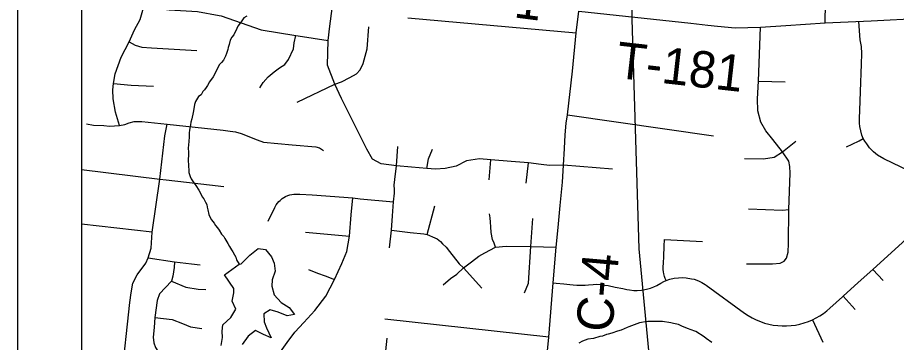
# Model space of a CAD drawing. Extents: x 0 to 34, y 0 to 22.
# Drawn here: x 2 to 3.374, y 14.902 to 15.409 of the extents above; entities that cross this region are included whole.
import ezdxf

# ---------------------------------------------------------------- set-up
doc = ezdxf.new("R2010")
doc.units = 0
for name, color, linetype in [('GM_X_Corporation', 7, 'Continuous'), ('GM_X_County_Road', 7, 'Continuous'), ('GM_X_County_Road_Text', 7, 'Continuous'), ('GM_X_Minor_Lake', 7, 'Continuous'), ('GM_X_Minor_River', 7, 'Continuous'), ('GM_X_Rail_Line', 7, 'Continuous'), ('GM_X_Township_Road', 7, 'Continuous'), ('GM_X_Township_Road_Text', 7, 'Continuous'), ('SH_Data', 7, 'Continuous')]:
    doc.layers.add(name, color=color, linetype=linetype)

msp = doc.modelspace()

# ---------------------------------------------------------------- linework, layer by layer
at = {"layer": 'GM_X_Corporation'}
msp.add_lwpolyline([(2.1, 16.0934), (2.1, 14.8365)], dxfattribs=at)
at = {"layer": 'GM_X_County_Road'}
msp.add_lwpolyline([(2.8221, 14.826), (2.8303, 14.9096), (2.8373, 14.9946), (2.8419, 15.0502), (2.8451, 15.0812), (2.8481, 15.1158), (2.852, 15.1523), (2.8533, 15.1784), (2.8549, 15.2048), (2.8559, 15.226), (2.8575, 15.244), (2.8595, 15.2573), (2.8677, 15.3255), (2.8735, 15.3852), (2.8777, 15.4194)], dxfattribs=at)
at = {"layer": 'GM_X_Minor_Lake'}
for points in [[(2.3463, 15.0237), (2.3496, 15.0246), (2.3631, 15.038), (2.3762, 15.0484), (2.3876, 15.0467), (2.3969, 15.0351), (2.4009, 15.0252), (2.4026, 15.013), (2.3978, 14.9994), (2.3977, 14.9895), (2.4009, 14.9758), (2.4121, 14.9642), (2.4245, 14.9564), (2.433, 14.9452), (2.4216, 14.9431), (2.4076, 14.9491), (2.3951, 14.9523), (2.3851, 14.946), (2.3857, 14.9339), (2.3893, 14.9243), (2.3967, 14.909), (2.3846, 14.9137), (2.3722, 14.92), (2.3606, 14.9115), (2.3509, 14.8984)], [(2.3382, 14.9791), (2.3383, 14.986), (2.3235, 15.0071), (2.3463, 15.0237)], [(2.3185, 14.897), (2.3203, 14.9095), (2.32, 14.919), (2.321, 14.9289), (2.3333, 14.9405), (2.3412, 14.9536), (2.3357, 14.9659), (2.3382, 14.9791)]]:
    msp.add_lwpolyline(points, dxfattribs=at)
at = {"layer": 'GM_X_Minor_River'}
for points in [[(2.3582, 15.4114), (2.3539, 15.4088), (2.3504, 15.4043), (2.3462, 15.3987), (2.3442, 15.3956), (2.3426, 15.3923), (2.3383, 15.3824), (2.3348, 15.3787), (2.3324, 15.3738), (2.3308, 15.367), (2.3292, 15.3625), (2.3288, 15.3594), (2.3268, 15.353), (2.3248, 15.3488), (2.3217, 15.3428), (2.3186, 15.3391), (2.3158, 15.3361), (2.3119, 15.3293), (2.3107, 15.3255), (2.3056, 15.3169), (2.3002, 15.3086), (2.2967, 15.3033), (2.2947, 15.2999), (2.2924, 15.2966), (2.2897, 15.2936), (2.2869, 15.2883), (2.2831, 15.2857), (2.2784, 15.2782), (2.2768, 15.2733), (2.2763, 15.2698), (2.2743, 15.2611), (2.2722, 15.2509), (2.271, 15.246), (2.2702, 15.2418), (2.2689, 15.2335), (2.2684, 15.2293), (2.2683, 15.2221), (2.2678, 15.2168), (2.2673, 15.2092), (2.2669, 15.2061), (2.2671, 15.1981), (2.2669, 15.1837), (2.2672, 15.1807), (2.2672, 15.1765), (2.2675, 15.1715), (2.2678, 15.167), (2.2699, 15.1608), (2.2714, 15.157), (2.2744, 15.1528), (2.2788, 15.1466), (2.2833, 15.1397), (2.2855, 15.1358), (2.2884, 15.1293), (2.291, 15.1259), (2.2936, 15.1209), (2.2958, 15.117), (2.2965, 15.1132), (2.2976, 15.109), (2.299, 15.1014), (2.3004, 15.0979), (2.303, 15.0933), (2.3071, 15.0879), (2.3093, 15.0845), (2.3127, 15.0806), (2.3149, 15.0771), (2.319, 15.071), (2.3223, 15.0671), (2.3242, 15.0641), (2.3286, 15.056), (2.3312, 15.0514), (2.3345, 15.0464), (2.3364, 15.0433), (2.339, 15.0387), (2.3412, 15.0349), (2.3423, 15.0307), (2.3463, 15.0237)], [(3.0852, 14.9012), (3.0766, 14.9075), (3.0736, 14.9102), (3.0601, 14.9184), (3.0517, 14.922), (3.0487, 14.9228), (3.0449, 14.9244), (3.0385, 14.9272), (3.0332, 14.9295), (3.0253, 14.9312), (3.0215, 14.932), (3.0082, 14.9342), (2.9991, 14.9343), (2.9854, 14.9342), (2.9812, 14.9339), (2.9755, 14.9328), (2.9721, 14.9321), (2.9598, 14.9274), (2.9556, 14.9259), (2.953, 14.9249), (2.9438, 14.9208), (2.9377, 14.9194), (2.9288, 14.9158), (2.9235, 14.9147), (2.9208, 14.914), (2.9147, 14.9115), (2.9105, 14.9108), (2.9006, 14.9079), (2.8914, 14.9065), (2.8834, 14.9033), (2.8773, 14.9003)]]:
    msp.add_lwpolyline(points, dxfattribs=at)
at = {"layer": 'GM_X_Rail_Line'}
msp.add_lwpolyline([(2.7988, 17.139), (2.8205, 17.0146), (2.8367, 16.7553), (2.8621, 16.4782), (2.88, 16.3843), (2.946, 16.1063), (2.9681, 15.9775), (2.9632, 15.8168), (2.9604, 15.4067), (2.9714, 15.0477), (3.006, 14.6804), (3.0102, 14.5176), (3.0299, 14.3321), (3.0382, 14.2206), (3.0407, 14.1566), (3.0308, 14.1)], dxfattribs=at)
at = {"layer": 'GM_X_Township_Road'}
for p, q in [((2.6103, 15.409), (2.8735, 15.3852)), ((3.1584, 15.3099), (3.2, 15.3091)), ((2.8595, 15.2573), (3.0878, 15.2247)), ((3.1961, 15.1992), (3.2165, 15.2159)), ((2.7372, 15.1559), (2.7401, 15.1872)), ((2.7953, 15.1507), (2.7985, 15.182)), ((2.9299, 15.1722), (2.8533, 15.1784)), ((2.6401, 15.0705), (2.6523, 15.1151)), ((2.2105, 15.074), (2.1, 15.0866)), ((2.4499, 15.0737), (2.519, 15.0675)), ((2.2719, 15.0243), (2.2853, 15.0227)), ((3.3369, 15.0158), (3.3534, 14.9981)), ((3.2907, 14.9738), (3.3097, 14.9529)), ((2.8303, 14.9096), (2.5739, 14.9378)), ((3.2429, 14.9371), (3.2591, 14.9018))]:
    msp.add_line(p, q, dxfattribs=at)
for points in [[(3.2627, 15.4013), (3.2625, 15.412), (3.2636, 15.4305), (3.2675, 15.4463), (3.2723, 15.4578), (3.279, 15.4763), (3.2831, 15.4854), (3.2921, 15.495), (3.3042, 15.5007), (3.3184, 15.5056), (3.3278, 15.5075)], [(2.1181, 15.4674), (2.1348, 15.4561), (2.1645, 15.4389), (2.1976, 15.4266), (2.2372, 15.4216), (2.2812, 15.4187), (2.3151, 15.4125), (2.3182, 15.4119), (2.3808, 15.3901), (2.4348, 15.3814), (2.4389, 15.3806), (2.4858, 15.3734)], [(2.1594, 15.2406), (2.153, 15.2616), (2.1497, 15.2822), (2.1488, 15.2961), (2.1499, 15.3065), (2.1528, 15.3211), (2.1622, 15.3472), (2.1747, 15.3715), (2.1827, 15.3903), (2.1917, 15.4064), (2.1957, 15.421), (2.1976, 15.4266)], [(2.8533, 15.1784), (2.8318, 15.1781), (2.8184, 15.1797), (2.7985, 15.182), (2.7714, 15.1846), (2.7401, 15.1872), (2.7222, 15.1885), (2.702, 15.1853), (2.6859, 15.1773), (2.6687, 15.1732), (2.6534, 15.1722), (2.64, 15.1735), (2.6159, 15.1755), (2.5925, 15.1777), (2.5686, 15.1807), (2.5549, 15.1882), (2.5458, 15.2035), (2.5249, 15.2462), (2.5064, 15.2829), (2.496, 15.3053), (2.4845, 15.3348), (2.4858, 15.3734), (2.4883, 15.3961), (2.4916, 15.4237)], [(2.8777, 15.4194), (3.0526, 15.4004), (3.0789, 15.3973), (3.0941, 15.3956), (3.122, 15.3935), (3.1613, 15.3944), (3.2012, 15.3971), (3.2627, 15.4013), (3.3345, 15.404), (3.4142, 15.4085), (3.4451, 15.4103), (3.4629, 15.4118), (3.4785, 15.4129), (3.4903, 15.4133), (3.5128, 15.4146), (3.7177, 15.3992), (3.7519, 15.397), (3.766, 15.397), (3.784, 15.3976), (3.7936, 15.3981), (3.804, 15.3981), (3.814, 15.3987), (4.0031, 15.3877)], [(3.3942, 15.1691), (3.3543, 15.1885), (3.3444, 15.1944), (3.3382, 15.1993), (3.332, 15.2059), (3.3276, 15.212), (3.3247, 15.2159), (3.3219, 15.2201), (3.3201, 15.2257), (3.3182, 15.2325), (3.317, 15.2388), (3.3164, 15.2444), (3.3164, 15.2519), (3.3168, 15.264), (3.3177, 15.2936), (3.3195, 15.3367), (3.3199, 15.3532), (3.3191, 15.364), (3.3173, 15.3747), (3.3164, 15.3884), (3.3159, 15.3964), (3.3153, 15.4033)], [(2.4369, 15.2771), (2.496, 15.3053), (2.5064, 15.3091), (2.5192, 15.3157), (2.5296, 15.3214), (2.5355, 15.3276), (2.5401, 15.3374), (2.5463, 15.3606), (2.549, 15.395)], [(3.1394, 15.0245), (3.1804, 15.0246), (3.1924, 15.0253), (3.1987, 15.0284), (3.2019, 15.0335), (3.2045, 15.0428), (3.2054, 15.056), (3.2057, 15.1091), (3.2079, 15.1662), (3.2072, 15.1763), (3.2057, 15.1847), (3.1961, 15.1992), (3.1809, 15.2189), (3.1697, 15.2323), (3.1619, 15.2459), (3.1573, 15.2637), (3.157, 15.2825), (3.1584, 15.3099), (3.1613, 15.3944)], [(2.3786, 15.2996), (2.3841, 15.3078), (2.3917, 15.3165), (2.401, 15.3247), (2.4095, 15.3305), (2.4177, 15.3359), (2.4237, 15.3436), (2.4314, 15.3603), (2.4325, 15.3699), (2.4348, 15.3814)], [(2.1747, 15.3715), (2.184, 15.366), (2.1945, 15.3629), (2.2096, 15.3622), (2.2801, 15.358)], [(2.1499, 15.3065), (2.1774, 15.3034), (2.2125, 15.3019)], [(2.1079, 15.2433), (2.1188, 15.241), (2.1351, 15.2404), (2.1435, 15.2395), (2.1594, 15.2406), (2.1678, 15.2422), (2.1745, 15.245), (2.1822, 15.2466), (2.1944, 15.2468), (2.2339, 15.2426), (2.3216, 15.2333), (2.3324, 15.232), (2.3405, 15.2306), (2.3496, 15.2279), (2.3744, 15.2181), (2.3844, 15.2145), (2.4292, 15.2106), (2.4663, 15.2075), (2.4718, 15.2056), (2.4781, 15.2014)], [(2.2041, 15.0337), (2.2086, 15.049), (2.2105, 15.074), (2.2224, 15.1567), (2.2304, 15.2242), (2.2339, 15.2426)], [(3.2958, 15.2074), (3.3048, 15.2116), (3.3155, 15.2165), (3.3219, 15.2201)], [(2.5815, 15.0495), (2.5845, 15.0771), (2.5862, 15.0993), (2.5878, 15.1211), (2.5891, 15.1349), (2.5892, 15.1405), (2.5888, 15.1475), (2.5898, 15.156), (2.5925, 15.1777), (2.5945, 15.2078)], [(2.64, 15.1735), (2.6426, 15.1885), (2.6485, 15.2035)], [(3.1365, 15.1888), (3.1664, 15.1885), (3.1829, 15.1909), (3.1961, 15.1992)], [(2.1, 15.172), (2.2224, 15.1567), (2.2323, 15.1556)], [(2.2323, 15.1556), (2.2642, 15.1519), (2.3222, 15.1455)], [(2.2875, 14.7436), (2.2982, 14.7471), (2.3106, 14.7494), (2.319, 14.7523), (2.3263, 14.7565), (2.3341, 14.7624), (2.3415, 14.7726), (2.3526, 14.7901), (2.364, 14.821), (2.372, 14.834), (2.3857, 14.8509), (2.4215, 14.9013), (2.4333, 14.9175), (2.4474, 14.9327), (2.4647, 14.9515), (2.4817, 14.9738), (2.4954, 14.9999), (2.5071, 15.0248), (2.5146, 15.0436), (2.519, 15.0675), (2.5214, 15.1008), (2.5243, 15.1274)], [(2.3918, 15.0913), (2.402, 15.1123), (2.4045, 15.1168), (2.4064, 15.1193), (2.4085, 15.1218), (2.4103, 15.1235), (2.4123, 15.1252), (2.4138, 15.1264), (2.416, 15.1279), (2.4189, 15.1295), (2.4223, 15.131), (2.4257, 15.1321), (2.4288, 15.1328), (2.432, 15.1334), (2.4346, 15.1335), (2.4366, 15.1335), (2.4414, 15.1333), (2.4604, 15.132), (2.5243, 15.1274), (2.5356, 15.1262), (2.5878, 15.1211)], [(2.7474, 15.0502), (2.7449, 15.0566), (2.7426, 15.0626), (2.7405, 15.0735), (2.74, 15.082), (2.7396, 15.0897), (2.7389, 15.0965), (2.7377, 15.1023)], [(3.1427, 15.1104), (3.1956, 15.1082), (3.2057, 15.1091)], [(3.3142, 14.9952), (3.3369, 15.0158), (3.3832, 15.0579), (3.3944, 15.068), (3.3987, 15.0716), (3.4032, 15.0749), (3.408, 15.0777), (3.413, 15.0802), (3.4181, 15.0824), (3.4244, 15.0838), (3.4535, 15.0925), (3.5002, 15.1049)], [(2.7927, 14.9793), (2.7989, 14.9942), (2.8024, 15.0514), (2.8056, 15.0955)], [(2.5845, 15.0771), (2.6139, 15.0734), (2.6351, 15.0712), (2.6401, 15.0705), (2.6438, 15.0689), (2.6488, 15.0668), (2.6521, 15.0653), (2.6561, 15.0633), (2.6612, 15.0593), (2.6644, 15.0558), (2.6699, 15.0507), (2.6753, 15.0435), (2.6906, 15.0246), (2.6973, 15.0184), (2.7256, 14.9863)], [(3.0138, 14.9981), (3.0124, 15.0017), (3.0113, 15.0046), (3.0103, 15.0087), (3.0098, 15.0117), (3.0094, 15.0154), (3.0093, 15.0197), (3.0096, 15.0252), (3.0102, 15.0358), (3.011, 15.0519), (3.0116, 15.0624), (3.071, 15.0591)], [(2.6655, 14.9917), (2.677, 15.0015), (2.6866, 15.0082), (2.6973, 15.0184), (2.7099, 15.0277), (2.7211, 15.0364), (2.7304, 15.0418), (2.7474, 15.0502), (2.7639, 15.0521), (2.8024, 15.0514), (2.8419, 15.0502)], [(2.1392, 14.801), (2.1487, 14.8123), (2.154, 14.8218), (2.1593, 14.8291), (2.1623, 14.843), (2.1753, 14.9641), (2.1776, 14.9793), (2.18, 14.9942), (2.1868, 15.0074), (2.2004, 15.0257), (2.2041, 15.0337), (2.2452, 15.0276), (2.2719, 15.0243)], [(2.2452, 15.0276), (2.2448, 15.0189), (2.2427, 15.0051), (2.2407, 14.9972), (2.2218, 14.9777), (2.2181, 14.9671), (2.2146, 14.9404), (2.2133, 14.9248), (2.2119, 14.9096), (2.213, 14.9009), (2.2157, 14.8938), (2.2177, 14.8904), (2.2239, 14.8847), (2.2662, 14.8434), (2.271, 14.8348), (2.2744, 14.8255), (2.277, 14.8121), (2.2783, 14.7942), (2.2774, 14.7769), (2.2801, 14.7596), (2.2875, 14.7436)], [(2.4546, 15.0155), (2.4691, 15.0098), (2.4809, 15.0056), (2.4954, 14.9999)], [(2.2407, 14.9972), (2.2632, 14.9881), (2.2823, 14.985), (2.2942, 14.9841)], [(2.8373, 14.9946), (2.842, 14.9943), (2.854, 14.9932), (2.8634, 14.9923), (2.8688, 14.9918), (2.8743, 14.9913), (2.8805, 14.991), (2.8874, 14.9912), (2.8927, 14.9917), (2.8997, 14.9923), (2.9054, 14.9924), (2.9117, 14.9921), (2.918, 14.9913), (2.9231, 14.9904), (2.9345, 14.9881), (2.9464, 14.9856), (2.9526, 14.9843), (2.9568, 14.9836), (2.9632, 14.9829), (2.9686, 14.9828), (2.9756, 14.9833), (2.9832, 14.9847), (2.9896, 14.9865), (2.9946, 14.9883), (2.9995, 14.9906), (3.0057, 14.9941), (3.0105, 14.9966), (3.0138, 14.9981), (3.0199, 15.0002), (3.0264, 15.0018), (3.0332, 15.0027), (3.0393, 15.0029), (3.0454, 15.0026), (3.0537, 15.0012), (3.0575, 15.0003), (3.0617, 14.9988), (3.0656, 14.9973), (3.0696, 14.9953), (3.0751, 14.992), (3.0765, 14.9911), (3.1366, 14.9473), (3.1424, 14.9434), (3.1485, 14.9399), (3.1547, 14.9368), (3.1612, 14.9341), (3.1678, 14.9319), (3.1746, 14.9301), (3.1814, 14.9287), (3.1884, 14.9278), (3.1953, 14.9274), (3.2023, 14.9274), (3.2093, 14.9279), (3.2162, 14.9288), (3.2163, 14.9288), (3.2231, 14.9302), (3.2298, 14.9321), (3.2364, 14.9343), (3.2429, 14.9371), (3.2487, 14.94), (3.2543, 14.9432), (3.2597, 14.9468), (3.2649, 14.9507), (3.2698, 14.9549), (3.2895, 14.9728), (3.2907, 14.9738), (3.3142, 14.9952)], [(2.2146, 14.9404), (2.2419, 14.9372), (2.2579, 14.9312), (2.2702, 14.9262), (2.2878, 14.9233)], [(2.5168, 14.6748), (2.541, 14.7029), (2.5512, 14.7171), (2.5575, 14.7275), (2.5601, 14.7385), (2.5778, 14.9082)]]:
    msp.add_lwpolyline(points, dxfattribs=at)
at = {"layer": 'SH_Data'}
for p, q in [((2, 21), (2, 14)), ((2.1, 20.9), (2.1, 14.1))]:
    msp.add_line(p, q, dxfattribs=at)

# ---------------------------------------------------------------- texts
at = {"layer": 'GM_X_County_Road_Text'}
msp.add_text('C-4', height=0.05682, rotation=84.9719, dxfattribs=at).set_placement((2.9295, 14.9163))
at = {"layer": 'GM_X_Township_Road_Text'}
for s, height, rotation, p in [('1', 0.0568, 352.6252, (2.7745, 15.4098)), ('T-181', 0.05682, 353.5488, (2.9339, 15.3153))]:
    msp.add_text(s, height=height, rotation=rotation, dxfattribs=at).set_placement(p)

doc.saveas('drawing.dxf')
